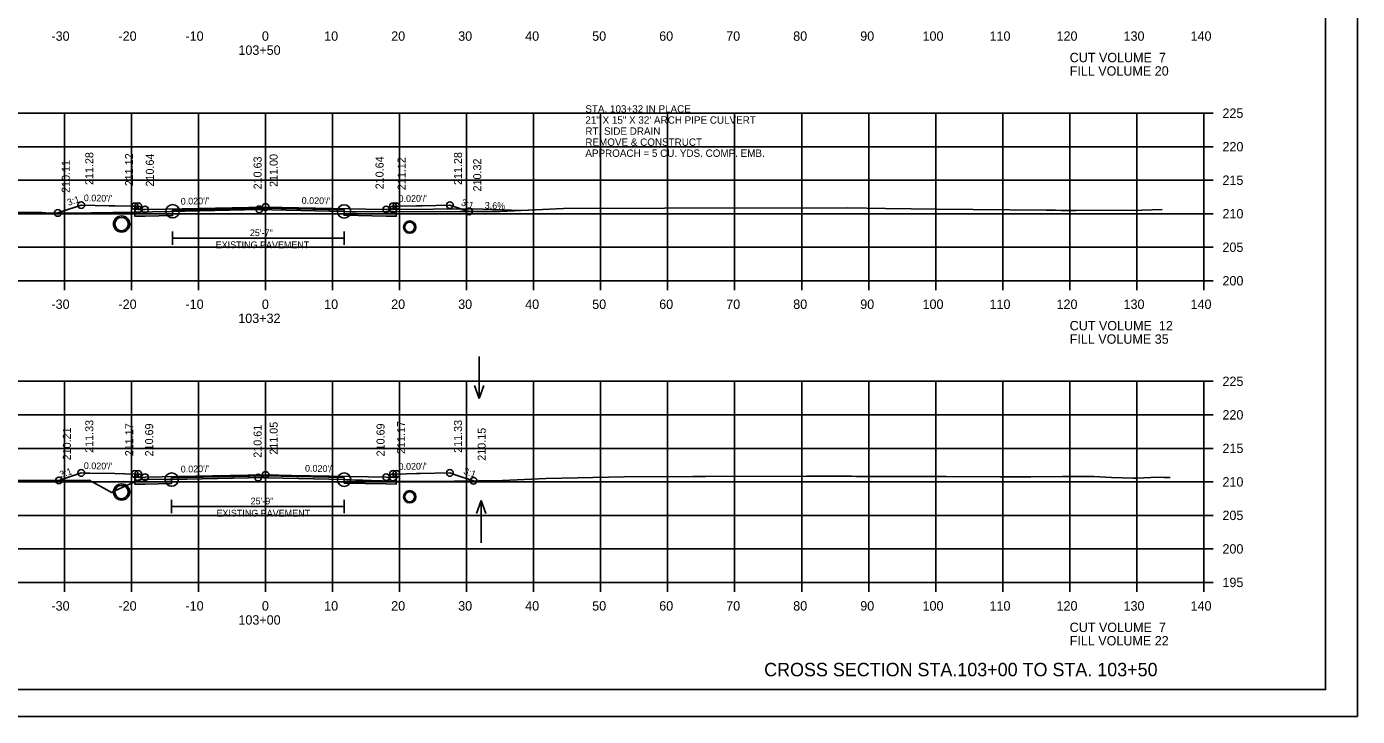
# Model space of a CAD drawing. Extents: x 1368968 to 1369915, y 377395 to 380381.
# Drawn here: x 1369102.5 to 1369301.1, y 378261 to 378363.9 of the extents above; entities that cross this region are included whole.
import ezdxf

# ---------------------------------------------------------------- set-up
doc = ezdxf.new("R2010")
doc.units = 0
for name, color, linetype in [('Default', 7, 'Continuous'), ('S_BORDER_NO_PLOT', 7, 'Continuous'), ('S_BREAKLINE_ANNOT', 7, 'Continuous'), ('S_BRIDGE', 7, 'Continuous'), ('S_BRIDGE_ANNOT', 7, 'Continuous'), ('S_CONTOUR_MINOR', 7, 'Continuous'), ('S_CROSS_DRAIN', 7, 'Continuous'), ('S_CTL_TABLE', 7, 'Continuous'), ('S_CURB_ANNOT', 7, 'Continuous'), ('S_DITCHLINE_ANNOT', 7, 'Continuous'), ('S_DROP_INLET', 7, 'Continuous'), ('S_EXIST_ROW_ANNOT', 7, 'Continuous'), ('S_EXISTING_ALIGNMENT', 7, 'Continuous'), ('S_EXISTING_ALIGNMENT_ANNOT', 7, 'Continuous'), ('S_FENCE', 7, 'Continuous')]:
    doc.layers.add(name, color=color, linetype=linetype)

msp = doc.modelspace()

# ---------------------------------------------------------------- linework, layer by layer
at = {"layer": 'Default'}
for p, q in [((1369149.85, 378336.62), (1369149.85, 378335.79)), ((1369149.84, 378296.67), (1369149.84, 378295.84))]:
    msp.add_line(p, q, dxfattribs=at)
at = {"layer": 'S_BORDER_NO_PLOT'}
for points in [[(1369118.62, 378337.15), (1369118.63, 378335.64), (1369120.13, 378335.67), (1369124.25, 378335.75), (1369124.25, 378336.58), (1369138.13, 378336.86), (1369149.85, 378336.62), (1369149.85, 378335.79), (1369156.13, 378335.67), (1369157.63, 378335.64), (1369157.64, 378337.15)], [(1369118.62, 378297.2), (1369118.63, 378295.68), (1369120.13, 378295.71), (1369124.1, 378295.79), (1369124.1, 378296.63), (1369138.13, 378296.91), (1369149.84, 378296.67), (1369149.84, 378295.84), (1369156.13, 378295.72), (1369157.63, 378295.69), (1369157.64, 378297.2)]]:
    msp.add_lwpolyline(points, dxfattribs=at)
at = {"layer": 'S_BREAKLINE_ANNOT'}
for p, q in [((1369278.13, 378326.03), (1369278.13, 378351.03)), ((1369279.53, 378351.03), (1369278.13, 378351.03)), ((1369279.53, 378346.03), (1369278.13, 378346.03)), ((1369279.53, 378341.03), (1369278.13, 378341.03)), ((1369279.53, 378336.03), (1369278.13, 378336.03)), ((1369279.53, 378331.03), (1369278.13, 378331.03)), ((1368998.13, 378326.03), (1369278.13, 378326.03)), ((1369108.13, 378324.63), (1369108.13, 378326.03)), ((1369118.13, 378324.63), (1369118.13, 378326.03)), ((1369128.13, 378324.63), (1369128.13, 378326.03)), ((1369138.13, 378324.63), (1369138.13, 378326.03)), ((1369148.13, 378324.63), (1369148.13, 378326.03)), ((1369158.13, 378324.63), (1369158.13, 378326.03)), ((1369168.13, 378324.63), (1369168.13, 378326.03)), ((1369178.13, 378324.63), (1369178.13, 378326.03)), ((1369188.13, 378324.63), (1369188.13, 378326.03)), ((1369198.13, 378324.63), (1369198.13, 378326.03)), ((1369208.13, 378324.63), (1369208.13, 378326.03)), ((1369218.13, 378324.63), (1369218.13, 378326.03)), ((1369228.13, 378324.63), (1369228.13, 378326.03)), ((1369238.13, 378324.63), (1369238.13, 378326.03)), ((1369248.13, 378324.63), (1369248.13, 378326.03)), ((1369258.13, 378324.63), (1369258.13, 378326.03)), ((1369268.13, 378324.63), (1369268.13, 378326.03)), ((1369278.13, 378324.63), (1369278.13, 378326.03)), ((1369279.53, 378326.03), (1369278.13, 378326.03)), ((1369278.13, 378281.03), (1369278.13, 378311.03)), ((1369279.53, 378311.03), (1369278.13, 378311.03)), ((1369279.53, 378306.03), (1369278.13, 378306.03)), ((1369279.53, 378301.03), (1369278.13, 378301.03)), ((1369279.53, 378296.03), (1369278.13, 378296.03)), ((1369279.53, 378291.03), (1369278.13, 378291.03)), ((1369279.53, 378286.03), (1369278.13, 378286.03)), ((1368998.13, 378281.03), (1369278.13, 378281.03)), ((1369108.13, 378279.63), (1369108.13, 378281.03)), ((1369118.13, 378279.63), (1369118.13, 378281.03)), ((1369128.13, 378279.63), (1369128.13, 378281.03)), ((1369138.13, 378279.63), (1369138.13, 378281.03)), ((1369148.13, 378279.63), (1369148.13, 378281.03)), ((1369158.13, 378279.63), (1369158.13, 378281.03)), ((1369168.13, 378279.63), (1369168.13, 378281.03)), ((1369178.13, 378279.63), (1369178.13, 378281.03)), ((1369188.13, 378279.63), (1369188.13, 378281.03)), ((1369198.13, 378279.63), (1369198.13, 378281.03)), ((1369208.13, 378279.63), (1369208.13, 378281.03)), ((1369218.13, 378279.63), (1369218.13, 378281.03)), ((1369228.13, 378279.63), (1369228.13, 378281.03)), ((1369238.13, 378279.63), (1369238.13, 378281.03)), ((1369248.13, 378279.63), (1369248.13, 378281.03)), ((1369258.13, 378279.63), (1369258.13, 378281.03)), ((1369268.13, 378279.63), (1369268.13, 378281.03)), ((1369278.13, 378279.63), (1369278.13, 378281.03)), ((1369279.53, 378281.03), (1369278.13, 378281.03))]:
    msp.add_line(p, q, dxfattribs=at)
at = {"layer": 'S_BRIDGE_ANNOT'}
for q in [(1369296.31, 378470.49), (1368980.13, 378265.03)]:
    msp.add_line((1369296.31, 378265.03), q, dxfattribs=at)
at = {"layer": 'S_CROSS_DRAIN'}
for p, q in [((1369169.13, 378336.77), (1369157.13, 378336.65)), ((1369176.26, 378336.51), (1369169.13, 378336.77)), ((1369124.25, 378332.4), (1369149.85, 378332.4)), ((1369124.1, 378292.37), (1369149.84, 378292.37))]:
    msp.add_line(p, q, dxfattribs=at)
at = {"layer": 'S_CTL_TABLE'}
for points in [[(1369089.1, 378336.2), (1369104.71, 378336.23), (1369105.73, 378336.1), (1369112.03, 378336.18), (1369115.31, 378336.22), (1369115.39, 378336.22), (1369115.87, 378336.23), (1369123.91, 378336.38), (1369124.25, 378336.4), (1369126.12, 378336.43), (1369137.18, 378336.68), (1369139.04, 378336.63), (1369149.85, 378336.37), (1369151.07, 378336.31), (1369151.37, 378336.3), (1369151.66, 378336.29), (1369167.11, 378336.37), (1369172.23, 378336.35), (1369172.34, 378336.35), (1369172.44, 378336.34), (1369173.13, 378336.36), (1369175.22, 378336.46), (1369182.58, 378336.82), (1369197.68, 378336.87), (1369225.01, 378336.89), (1369230.65, 378336.82), (1369238.32, 378336.72), (1369254.64, 378336.57), (1369255.89, 378336.55), (1369256.03, 378336.55), (1369256.89, 378336.52), (1369259.08, 378336.53), (1369266.43, 378336.57), (1369267.42, 378336.5), (1369271.95, 378336.66)], [(1369084.57, 378296.38), (1369105.2, 378296.24), (1369109.17, 378296.24), (1369111.79, 378296.26), (1369114.42, 378294.84), (1369115.14, 378294.46), (1369115.61, 378294.7), (1369119.46, 378296.45), (1369123.07, 378296.4), (1369123.78, 378296.39), (1369124.1, 378296.37), (1369135.58, 378296.63), (1369137.01, 378296.66), (1369138.46, 378296.63), (1369149.84, 378296.36), (1369150.19, 378296.33), (1369150.71, 378296.31), (1369151.53, 378296.29), (1369152.65, 378296.26), (1369153.87, 378296.23), (1369157.05, 378296.13), (1369158.75, 378296.1), (1369161.81, 378296.08), (1369162.62, 378296.07), (1369173.49, 378296.25), (1369179.98, 378296.54), (1369191.65, 378296.79), (1369201.9, 378296.85), (1369203.77, 378296.83), (1369218.85, 378296.87), (1369224.65, 378296.88), (1369225.58, 378296.87), (1369226.31, 378296.81), (1369239.69, 378296.84), (1369247.76, 378296.78), (1369252.34, 378296.76), (1369257.01, 378296.81), (1369258.37, 378296.81), (1369259.89, 378296.82), (1369261.71, 378296.83), (1369264.39, 378296.69), (1369267.64, 378296.58), (1369267.96, 378296.57), (1369268.17, 378296.57), (1369271.27, 378296.73), (1369272.21, 378296.67), (1369273.15, 378296.7)]]:
    msp.add_lwpolyline(points, dxfattribs=at)
at = {"layer": 'S_CURB_ANNOT'}
for points in [[(1369107.1, 378336.14), (1369107.72, 378336.34), (1369110.62, 378337.31), (1369114.78, 378337.23), (1369115.62, 378337.21), (1369118.12, 378337.16), (1369118.62, 378337.15), (1369119.04, 378337.15), (1369119.12, 378337.15), (1369119.13, 378337.06), (1369119.13, 378336.65), (1369119.3, 378336.65), (1369120.13, 378336.67), (1369123.19, 378336.73), (1369138.13, 378337.03), (1369153.09, 378336.73), (1369156.13, 378336.67), (1369156.3, 378336.67), (1369157.13, 378336.65), (1369157.14, 378337.06), (1369157.14, 378337.15), (1369157.56, 378337.15), (1369157.64, 378337.15), (1369158.15, 378337.16), (1369160.64, 378337.21), (1369161.49, 378337.23), (1369165.64, 378337.31), (1369168.01, 378336.52), (1369168.51, 378336.35)], [(1369107.27, 378296.24), (1369107.87, 378296.44), (1369110.62, 378297.36), (1369111.03, 378297.35), (1369111.87, 378297.33), (1369115.62, 378297.26), (1369118.62, 378297.2), (1369118.99, 378297.2), (1369119.12, 378297.2), (1369119.13, 378296.93), (1369119.13, 378296.7), (1369120.13, 378296.72), (1369130.21, 378296.92), (1369138.13, 378297.08), (1369141.97, 378297), (1369153.42, 378296.77), (1369156.13, 378296.72), (1369157.13, 378296.7), (1369157.14, 378296.91), (1369157.14, 378297.2), (1369157.29, 378297.2), (1369157.51, 378297.2), (1369157.64, 378297.2), (1369160.64, 378297.26), (1369161.17, 378297.27), (1369165.64, 378297.36), (1369166.41, 378297.1), (1369169.17, 378296.18)]]:
    msp.add_lwpolyline(points, dxfattribs=at)
at = {"layer": 'S_DITCHLINE_ANNOT'}
for p, q in [((1368998.13, 378351.03), (1369278.13, 378351.03)), ((1369108.13, 378326.03), (1369108.13, 378351.03)), ((1369118.13, 378326.03), (1369118.13, 378351.03)), ((1369128.13, 378326.03), (1369128.13, 378351.03)), ((1369138.13, 378326.03), (1369138.13, 378351.03)), ((1369148.13, 378326.03), (1369148.13, 378351.03)), ((1369158.13, 378326.03), (1369158.13, 378351.03)), ((1369168.13, 378326.03), (1369168.13, 378351.03)), ((1369178.13, 378326.03), (1369178.13, 378351.03)), ((1369188.13, 378326.03), (1369188.13, 378351.03)), ((1369198.13, 378326.03), (1369198.13, 378351.03)), ((1369208.13, 378326.03), (1369208.13, 378351.03)), ((1369218.13, 378326.03), (1369218.13, 378351.03)), ((1369228.13, 378326.03), (1369228.13, 378351.03)), ((1369238.13, 378326.03), (1369238.13, 378351.03)), ((1369248.13, 378326.03), (1369248.13, 378351.03)), ((1369258.13, 378326.03), (1369258.13, 378351.03)), ((1369268.13, 378326.03), (1369268.13, 378351.03)), ((1369278.13, 378326.03), (1369278.13, 378351.03)), ((1368998.13, 378346.03), (1369278.13, 378346.03)), ((1368998.13, 378341.03), (1369278.13, 378341.03)), ((1368998.13, 378336.03), (1369278.13, 378336.03)), ((1368998.13, 378331.03), (1369278.13, 378331.03)), ((1368998.13, 378326.03), (1369278.13, 378326.03)), ((1368998.13, 378311.03), (1369278.13, 378311.03)), ((1369108.13, 378281.03), (1369108.13, 378311.03)), ((1369118.13, 378281.03), (1369118.13, 378311.03)), ((1369128.13, 378281.03), (1369128.13, 378311.03)), ((1369138.13, 378281.03), (1369138.13, 378311.03)), ((1369148.13, 378281.03), (1369148.13, 378311.03)), ((1369158.13, 378281.03), (1369158.13, 378311.03)), ((1369168.13, 378281.03), (1369168.13, 378311.03)), ((1369178.13, 378281.03), (1369178.13, 378311.03)), ((1369188.13, 378281.03), (1369188.13, 378311.03)), ((1369198.13, 378281.03), (1369198.13, 378311.03)), ((1369208.13, 378281.03), (1369208.13, 378311.03)), ((1369218.13, 378281.03), (1369218.13, 378311.03)), ((1369228.13, 378281.03), (1369228.13, 378311.03)), ((1369238.13, 378281.03), (1369238.13, 378311.03)), ((1369248.13, 378281.03), (1369248.13, 378311.03)), ((1369258.13, 378281.03), (1369258.13, 378311.03)), ((1369268.13, 378281.03), (1369268.13, 378311.03)), ((1369278.13, 378281.03), (1369278.13, 378311.03)), ((1368998.13, 378306.03), (1369278.13, 378306.03)), ((1368998.13, 378301.03), (1369278.13, 378301.03)), ((1368998.13, 378296.03), (1369278.13, 378296.03)), ((1368998.13, 378291.03), (1369278.13, 378291.03)), ((1368998.13, 378286.03), (1369278.13, 378286.03)), ((1368998.13, 378281.03), (1369278.13, 378281.03))]:
    msp.add_line(p, q, dxfattribs=at)
at = {"layer": 'S_DROP_INLET'}
msp.add_line((1368967.73, 378261.05), (1369301.07, 378261.05), dxfattribs=at)
for points in [[(1368967.73, 378474.38), (1369301.07, 378474.38), (1369301.07, 378261.05), (1368967.73, 378261.05)], [(1369214.05, 378470.49), (1369214.05, 378460.61), (1369249.79, 378460.61), (1369249.79, 378457.69), (1369272.99, 378457.69), (1369272.99, 378433.36), (1369296.31, 378433.36), (1369296.31, 378265.03), (1368980.13, 378265.03), (1368980.13, 378470.49)]]:
    msp.add_lwpolyline(points, close=True, dxfattribs=at)
for centre, radius in [((1369110.62, 378337.31), 0.5), ((1369118.62, 378337.15), 0.5), ((1369119.12, 378337.15), 0.5), ((1369124.25, 378336.4), 1), ((1369138.13, 378337.03), 0.5), ((1369157.14, 378337.15), 0.5), ((1369157.64, 378337.15), 0.5), ((1369165.64, 378337.31), 0.5), ((1369107.1, 378336.14), 0.5), ((1369116.63, 378334.49), 1.21), ((1369119.13, 378336.65), 0.5), ((1369120.13, 378336.67), 0.5), ((1369120.13, 378336.67), 0.5), ((1369137.18, 378336.68), 0.5), ((1369149.85, 378336.37), 1), ((1369156.13, 378336.67), 0.5), ((1369156.13, 378336.67), 0.5), ((1369157.13, 378336.65), 0.5), ((1369168.51, 378336.35), 0.5), ((1369159.63, 378334.03), 0.917), ((1369110.62, 378297.36), 0.5), ((1369118.62, 378297.2), 0.5), ((1369119.12, 378297.2), 0.5), ((1369157.14, 378297.2), 0.5), ((1369157.64, 378297.2), 0.5), ((1369165.64, 378297.36), 0.5), ((1369107.27, 378296.24), 0.5), ((1369116.63, 378294.51), 1.21), ((1369119.13, 378296.7), 0.5), ((1369120.13, 378296.72), 0.5), ((1369120.13, 378296.72), 0.5), ((1369124.1, 378296.37), 1), ((1369137.01, 378296.66), 0.5), ((1369138.13, 378297.08), 0.5), ((1369149.84, 378296.36), 1), ((1369156.13, 378296.72), 0.5), ((1369156.13, 378296.72), 0.5), ((1369157.13, 378296.7), 0.5), ((1369169.17, 378296.18), 0.5), ((1369159.63, 378293.81), 0.917)]:
    msp.add_circle(centre, radius, dxfattribs=at)
at = {"layer": 'S_EXIST_ROW_ANNOT'}
for p, q in [((1369124.25, 378331.4), (1369124.25, 378333.4)), ((1369149.85, 378331.4), (1369149.85, 378333.4)), ((1369124.1, 378291.37), (1369124.1, 378293.37)), ((1369149.84, 378291.37), (1369149.84, 378293.37))]:
    msp.add_line(p, q, dxfattribs=at)
for centre, radius in [((1369116.63, 378334.49), 1), ((1369159.63, 378334.03), 0.75), ((1369116.63, 378294.51), 1), ((1369159.63, 378293.81), 0.75)]:
    msp.add_circle(centre, radius, dxfattribs=at)
at = {"layer": 'S_EXISTING_ALIGNMENT'}
for p, q in [((1369170.01, 378314.75), (1369170.01, 378308.47)), ((1369170.01, 378308.47), (1369169.31, 378310.39)), ((1369170.01, 378308.47), (1369170.71, 378310.39)), ((1369170.28, 378293.24), (1369169.58, 378291.31)), ((1369170.28, 378286.95), (1369170.28, 378293.24)), ((1369170.28, 378293.24), (1369170.98, 378291.31))]:
    msp.add_line(p, q, dxfattribs=at)
at = {"layer": 'S_EXISTING_ALIGNMENT_ANNOT'}
for p, q in [((1369138.13, 378336.66), (1369138.13, 378346.66)), ((1369138.13, 378296.63), (1369138.13, 378306.63))]:
    msp.add_line(p, q, dxfattribs=at)

# ---------------------------------------------------------------- texts
at = {"layer": 'Default'}
for s, p in [('STA. 103+32 IN PLACE', (1369185.85, 378351.11)), ('21" X 15" X 32\' ARCH PIPE CULVERT', (1369185.85, 378349.46)), ('RT. SIDE DRAIN', (1369185.85, 378347.81)), ('APPROACH = 5 CU. YDS. COMP. EMB.', (1369185.85, 378344.51)), ('REMOVE & CONSTRUCT ', (1369185.85, 378346.16))]:
    msp.add_text(s, height=1.1, dxfattribs=at).set_placement(p)
at = {"layer": 'S_BRIDGE'}
for s, p in [('-30', (1369106.17, 378361.83)), ('-20', (1369116.17, 378361.83)), ('-10', (1369126.17, 378361.83)), ('0', (1369137.57, 378361.83)), ('10', (1369146.87, 378361.83)), ('20', (1369156.87, 378361.83)), ('30', (1369166.87, 378361.83)), ('40', (1369176.87, 378361.83)), ('50', (1369186.87, 378361.83)), ('60', (1369196.87, 378361.83)), ('70', (1369206.87, 378361.83)), ('80', (1369216.87, 378361.83)), ('90', (1369226.87, 378361.83)), ('100', (1369236.17, 378361.83)), ('110', (1369246.17, 378361.83)), ('120', (1369256.17, 378361.83)), ('130', (1369266.17, 378361.83)), ('140', (1369276.17, 378361.83)), ('103+50', (1369134.07, 378359.73)), ('CUT VOLUME  7', (1369258.13, 378358.63)), ('FILL VOLUME 20', (1369258.13, 378356.63)), ('225', (1369280.93, 378350.33)), ('220', (1369280.93, 378345.33)), ('215', (1369280.93, 378340.33)), ('210', (1369280.93, 378335.33)), ('205', (1369280.93, 378330.33)), ('200', (1369280.93, 378325.33)), ('-30', (1369106.17, 378321.83)), ('-20', (1369116.17, 378321.83)), ('-10', (1369126.17, 378321.83)), ('0', (1369137.57, 378321.83)), ('10', (1369146.87, 378321.83)), ('20', (1369156.87, 378321.83)), ('30', (1369166.87, 378321.83)), ('40', (1369176.87, 378321.83)), ('50', (1369186.87, 378321.83)), ('60', (1369196.87, 378321.83)), ('70', (1369206.87, 378321.83)), ('80', (1369216.87, 378321.83)), ('90', (1369226.87, 378321.83)), ('100', (1369236.17, 378321.83)), ('110', (1369246.17, 378321.83)), ('120', (1369256.17, 378321.83)), ('130', (1369266.17, 378321.83)), ('140', (1369276.17, 378321.83)), ('103+32', (1369134.05, 378319.73)), ('CUT VOLUME  12', (1369258.13, 378318.63)), ('FILL VOLUME 35', (1369258.13, 378316.63)), ('225', (1369280.93, 378310.33)), ('220', (1369280.93, 378305.33)), ('215', (1369280.93, 378300.33)), ('210', (1369280.93, 378295.33)), ('205', (1369280.93, 378290.33)), ('200', (1369280.93, 378285.33)), ('195', (1369280.93, 378280.33)), ('-30', (1369106.17, 378276.83)), ('-20', (1369116.17, 378276.83)), ('-10', (1369126.17, 378276.83)), ('0', (1369137.57, 378276.83)), ('10', (1369146.87, 378276.83)), ('20', (1369156.87, 378276.83)), ('30', (1369166.87, 378276.83)), ('40', (1369176.87, 378276.83)), ('50', (1369186.87, 378276.83)), ('60', (1369196.87, 378276.83)), ('70', (1369206.87, 378276.83)), ('80', (1369216.87, 378276.83)), ('90', (1369226.87, 378276.83)), ('100', (1369236.17, 378276.83)), ('110', (1369246.17, 378276.83)), ('120', (1369256.17, 378276.83)), ('130', (1369266.17, 378276.83)), ('140', (1369276.17, 378276.83)), ('103+00', (1369134.07, 378274.73)), ('CUT VOLUME  7', (1369258.13, 378273.63)), ('FILL VOLUME 22', (1369258.13, 378271.63))]:
    msp.add_text(s, height=1.4, dxfattribs=at).set_placement(p)
at = {"layer": 'S_CONTOUR_MINOR'}
msp.add_text('CROSS SECTION STA.103+00 TO STA. 103+50', height=2, dxfattribs=at).set_placement((1369212.53, 378267.03))
at = {"layer": 'S_CROSS_DRAIN'}
msp.add_text('3.6%', height=1, rotation=357.9382, dxfattribs=at).set_placement((1369170.82, 378336.79))
at = {"layer": 'S_EXIST_ROW_ANNOT'}
for s, p in [('25\'-7"', (1369135.78, 378332.69)), ('EXISTING PAVEMENT', (1369130.68, 378330.89)), ('EXISTING PAVEMENT', (1369130.79, 378290.86)), ('25\'-9"', (1369135.89, 378292.67))]:
    msp.add_text(s, height=1, dxfattribs=at).set_placement(p)
at = {"layer": 'S_EXISTING_ALIGNMENT_ANNOT'}
for s, p in [('210.11', (1369108.9, 378339.14)), ('211.28', (1369112.42, 378340.31)), ('211.12', (1369118.36, 378340.13)), ('210.64', (1369121.45, 378340.09)), ('210.63', (1369137.53, 378339.66)), ('211.00', (1369139.93, 378340.03)), ('210.64', (1369155.73, 378339.67)), ('211.12', (1369159.02, 378339.55)), ('211.28', (1369167.44, 378340.31)), ('210.32', (1369170.31, 378339.35)), ('210.21', (1369109.07, 378299.24)), ('211.33', (1369112.42, 378300.36)), ('211.17', (1369118.37, 378299.86)), ('210.69', (1369121.35, 378299.83)), ('210.61', (1369137.53, 378299.63)), ('211.05', (1369139.93, 378300.08)), ('210.69', (1369155.88, 378299.83)), ('211.17', (1369158.94, 378300.2)), ('211.33', (1369167.44, 378300.36)), ('210.15', (1369170.97, 378299.18))]:
    msp.add_text(s, height=1.2, rotation=90, dxfattribs=at).set_placement(p)
at = {"layer": 'S_FENCE'}
for s, rotation, p in [('3:1', 18.4324, (1369108.71, 378337.2)), ("0.020'/'", 358.8543, (1369110.99, 378337.9)), ("0.020'/'", 1.1458, (1369125.47, 378337.38)), ("0.020'/'", 358.8542, (1369143.5, 378337.52)), ("0.020'/'", 1.1457, (1369157.98, 378337.76)), ('3:1', 341.5606, (1369167.23, 378337.31)), ('3:1', 18.4324, (1369107.57, 378296.61)), ("0.020'/'", 358.8543, (1369110.99, 378297.95)), ("0.020'/'", 1.1457, (1369125.47, 378297.42)), ("0.020'/'", 358.8542, (1369144, 378297.56)), ("0.020'/'", 1.1457, (1369157.98, 378297.8)), ('3:1', 341.5628, (1369167.57, 378297.24))]:
    msp.add_text(s, height=1, rotation=rotation, dxfattribs=at).set_placement(p)

doc.saveas('drawing.dxf')
